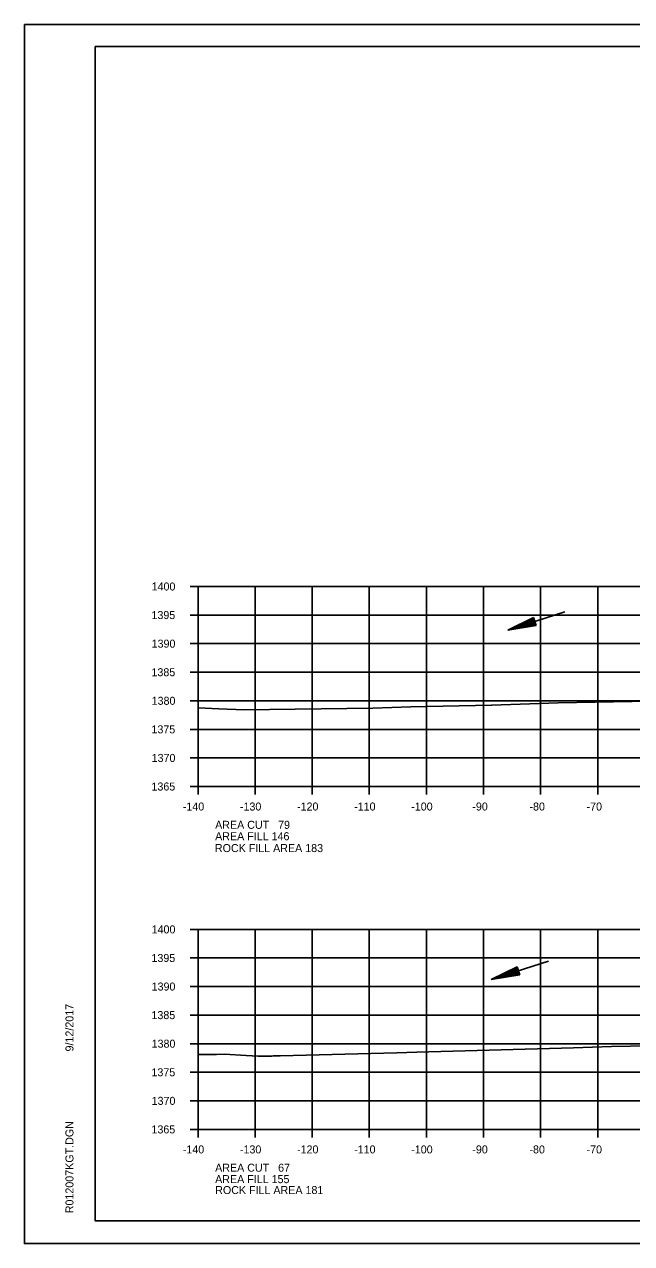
# Model space of a CAD drawing. Extents: x 1374311 to 1383814, y 384102 to 406278.
# Drawn here: x 1382469.7 to 1382576, y 397318.2 to 397531.6 of the extents above; entities that cross this region are included whole.
import ezdxf

# ---------------------------------------------------------------- set-up
doc = ezdxf.new("R2010")
doc.units = 0
for name, color, linetype in [('R_Axis', 7, 'Continuous'), ('R_Axis Annot', 7, 'Continuous'), ('R_Border', 7, 'Continuous'), ('R_Draft', 7, 'Continuous'), ('R_Exist Surface', 7, 'Continuous'), ('R_Fin Surface', 7, 'Continuous'), ('R_Grid', 7, 'Continuous'), ('R_No Plot', 7, 'Continuous'), ('R_Water', 7, 'Continuous')]:
    doc.layers.add(name, color=color, linetype=linetype)

msp = doc.modelspace()

# ---------------------------------------------------------------- linework, layer by layer
at = {"layer": 'R_Axis'}
for p, q in [((1382498.67, 397433.22), (1382500.07, 397433.22)), ((1382500.07, 397398.22), (1382500.07, 397433.22)), ((1382498.67, 397428.22), (1382500.07, 397428.22)), ((1382498.67, 397423.22), (1382500.07, 397423.22)), ((1382498.67, 397418.22), (1382500.07, 397418.22)), ((1382498.67, 397413.22), (1382500.07, 397413.22)), ((1382498.67, 397408.22), (1382500.07, 397408.22)), ((1382498.67, 397403.22), (1382500.07, 397403.22)), ((1382498.67, 397398.22), (1382500.07, 397398.22)), ((1382500.07, 397398.22), (1382780.07, 397398.22)), ((1382500.07, 397396.82), (1382500.07, 397398.22)), ((1382510.07, 397396.82), (1382510.07, 397398.22)), ((1382520.07, 397396.82), (1382520.07, 397398.22)), ((1382530.07, 397396.82), (1382530.07, 397398.22)), ((1382540.07, 397396.82), (1382540.07, 397398.22)), ((1382550.07, 397396.82), (1382550.07, 397398.22)), ((1382560.07, 397396.82), (1382560.07, 397398.22)), ((1382570.07, 397396.82), (1382570.07, 397398.22)), ((1382498.67, 397373.22), (1382500.07, 397373.22)), ((1382500.07, 397338.22), (1382500.07, 397373.22)), ((1382498.67, 397368.22), (1382500.07, 397368.22)), ((1382498.67, 397363.22), (1382500.07, 397363.22)), ((1382498.67, 397358.22), (1382500.07, 397358.22)), ((1382498.67, 397353.22), (1382500.07, 397353.22)), ((1382498.67, 397348.22), (1382500.07, 397348.22)), ((1382498.67, 397343.22), (1382500.07, 397343.22)), ((1382498.67, 397338.22), (1382500.07, 397338.22)), ((1382500.07, 397338.22), (1382780.07, 397338.22)), ((1382500.07, 397336.82), (1382500.07, 397338.22)), ((1382510.07, 397336.82), (1382510.07, 397338.22)), ((1382520.07, 397336.82), (1382520.07, 397338.22)), ((1382530.07, 397336.82), (1382530.07, 397338.22)), ((1382540.07, 397336.82), (1382540.07, 397338.22)), ((1382550.07, 397336.82), (1382550.07, 397338.22)), ((1382560.07, 397336.82), (1382560.07, 397338.22)), ((1382570.07, 397336.82), (1382570.07, 397338.22))]:
    msp.add_line(p, q, dxfattribs=at)
at = {"layer": 'R_Border'}
for p, q in [((1382482.07, 397527.68), (1382798.25, 397527.68)), ((1382482.07, 397322.22), (1382482.07, 397527.68)), ((1382482.07, 397322.22), (1382482.07, 397322.22)), ((1382798.25, 397322.22), (1382482.07, 397322.22))]:
    msp.add_line(p, q, dxfattribs=at)
at = {"layer": 'R_Draft'}
for p, q in [((1382558.82, 397427.81), (1382554.3, 397425.56)), ((1382558.86, 397427.7), (1382555.09, 397425.82)), ((1382558.9, 397427.57), (1382555.91, 397426.08)), ((1382559.2, 397426.63), (1382555.91, 397426.08)), ((1382558.94, 397427.46), (1382556.7, 397426.34)), ((1382559.17, 397426.75), (1382556.7, 397426.34)), ((1382558.98, 397427.33), (1382557.51, 397426.6)), ((1382559.13, 397426.87), (1382557.51, 397426.6)), ((1382559.02, 397427.21), (1382558.3, 397426.86)), ((1382559.09, 397426.99), (1382558.3, 397426.86)), ((1382559.28, 397426.39), (1382558.82, 397427.81)), ((1382559.28, 397426.39), (1382554.3, 397425.56)), ((1382559.24, 397426.51), (1382555.09, 397425.82)), ((1382555.95, 397366.68), (1382551.42, 397364.43)), ((1382556.41, 397365.25), (1382551.42, 397364.43)), ((1382555.99, 397366.56), (1382552.22, 397364.68)), ((1382556.37, 397365.37), (1382552.22, 397364.68)), ((1382556.03, 397366.44), (1382553.04, 397364.95)), ((1382556.33, 397365.49), (1382553.04, 397364.95)), ((1382556.07, 397366.32), (1382553.83, 397365.2)), ((1382556.29, 397365.61), (1382553.83, 397365.2)), ((1382556.1, 397366.2), (1382554.63, 397365.47)), ((1382556.25, 397365.74), (1382554.63, 397365.47)), ((1382556.14, 397366.08), (1382555.43, 397365.72)), ((1382556.22, 397365.86), (1382555.43, 397365.72)), ((1382556.41, 397365.25), (1382555.95, 397366.68))]:
    msp.add_line(p, q, dxfattribs=at)
at = {"layer": 'R_Exist Surface'}
for points in [[(1382500.07, 397412), (1382503.71, 397411.82), (1382508.17, 397411.61), (1382517.09, 397411.77), (1382530.69, 397411.93), (1382537.35, 397412.14), (1382551.47, 397412.47), (1382551.53, 397412.47), (1382563.13, 397412.86), (1382582.55, 397413.22)], [(1382500.07, 397351.3), (1382503.29, 397351.32), (1382504.71, 397351.37), (1382508.53, 397351.16), (1382510.62, 397351.05), (1382513, 397351.06), (1382513.25, 397351.08), (1382514.17, 397351.08), (1382514.45, 397351.08), (1382534.9, 397351.6), (1382538.39, 397351.71), (1382565.85, 397352.51), (1382572.48, 397352.73), (1382582.28, 397352.91)]]:
    msp.add_lwpolyline(points, dxfattribs=at)
at = {"layer": 'R_Grid'}
for p, q in [((1382500.07, 397433.22), (1382780.07, 397433.22)), ((1382500.07, 397398.22), (1382500.07, 397433.22)), ((1382510.07, 397398.22), (1382510.07, 397433.22)), ((1382520.07, 397398.22), (1382520.07, 397433.22)), ((1382530.07, 397398.22), (1382530.07, 397433.22)), ((1382540.07, 397398.22), (1382540.07, 397433.22)), ((1382550.07, 397398.22), (1382550.07, 397433.22)), ((1382560.07, 397398.22), (1382560.07, 397433.22)), ((1382570.07, 397398.22), (1382570.07, 397433.22)), ((1382500.07, 397428.22), (1382780.07, 397428.22)), ((1382500.07, 397423.22), (1382780.07, 397423.22)), ((1382500.07, 397418.22), (1382780.07, 397418.22)), ((1382500.07, 397413.22), (1382780.07, 397413.22)), ((1382500.07, 397408.22), (1382780.07, 397408.22)), ((1382500.07, 397403.22), (1382780.07, 397403.22)), ((1382500.07, 397398.22), (1382780.07, 397398.22)), ((1382500.07, 397373.22), (1382780.07, 397373.22)), ((1382500.07, 397338.22), (1382500.07, 397373.22)), ((1382510.07, 397338.22), (1382510.07, 397373.22)), ((1382520.07, 397338.22), (1382520.07, 397373.22)), ((1382530.07, 397338.22), (1382530.07, 397373.22)), ((1382540.07, 397338.22), (1382540.07, 397373.22)), ((1382550.07, 397338.22), (1382550.07, 397373.22)), ((1382560.07, 397338.22), (1382560.07, 397373.22)), ((1382570.07, 397338.22), (1382570.07, 397373.22)), ((1382500.07, 397368.22), (1382780.07, 397368.22)), ((1382500.07, 397363.22), (1382780.07, 397363.22)), ((1382500.07, 397358.22), (1382780.07, 397358.22)), ((1382500.07, 397353.22), (1382780.07, 397353.22)), ((1382500.07, 397348.22), (1382780.07, 397348.22)), ((1382500.07, 397343.22), (1382780.07, 397343.22)), ((1382500.07, 397338.22), (1382780.07, 397338.22))]:
    msp.add_line(p, q, dxfattribs=at)
at = {"layer": 'R_No Plot'}
for p, q in [((1382469.67, 397531.58), (1382803, 397531.58)), ((1382469.67, 397318.24), (1382803, 397318.24))]:
    msp.add_line(p, q, dxfattribs=at)
for points in [[(1382469.66, 397531.58), (1382803, 397531.58), (1382803, 397318.24), (1382469.66, 397318.24)], [(1382715.99, 397527.68), (1382715.99, 397517.8), (1382751.72, 397517.8), (1382751.72, 397514.88), (1382774.92, 397514.88), (1382774.92, 397490.55), (1382798.25, 397490.55), (1382798.25, 397322.22), (1382482.07, 397322.22), (1382482.07, 397527.68)]]:
    msp.add_lwpolyline(points, close=True, dxfattribs=at)
at = {"layer": 'R_Water'}
for p, q in [((1382564.29, 397428.8), (1382554.3, 397425.56)), ((1382561.42, 397367.67), (1382551.42, 397364.43))]:
    msp.add_line(p, q, dxfattribs=at)

# ---------------------------------------------------------------- texts
at = {"layer": 'R_Axis Annot'}
for s, p in [('1400', (1382491.95, 397432.52)), ('1395', (1382491.92, 397427.52)), ('1390', (1382491.95, 397422.52)), ('1385', (1382491.92, 397417.52)), ('1380', (1382491.95, 397412.52)), ('1375', (1382491.92, 397407.52)), ('1370', (1382491.95, 397402.52)), ('1365', (1382491.92, 397397.52)), ('-140', (1382497.41, 397394.02)), ('-130', (1382507.41, 397394.02)), ('-120', (1382517.41, 397394.02)), ('-110', (1382527.41, 397394.02)), ('-100', (1382537.41, 397394.02)), ('-90', (1382548.11, 397394.02)), ('-80', (1382558.11, 397394.02)), ('-70', (1382568.11, 397394.02)), ('AREA CUT   79', (1382503.07, 397390.82)), ('AREA FILL 146', (1382503.07, 397388.82)), ('1400', (1382491.95, 397372.52)), ('1395', (1382491.92, 397367.52)), ('1390', (1382491.95, 397362.52)), ('1385', (1382491.92, 397357.52)), ('1380', (1382491.95, 397352.52)), ('1375', (1382491.92, 397347.52)), ('1370', (1382491.95, 397342.52)), ('1365', (1382491.92, 397337.52)), ('-140', (1382497.41, 397334.02)), ('-130', (1382507.41, 397334.02)), ('-120', (1382517.41, 397334.02)), ('-110', (1382527.41, 397334.02)), ('-100', (1382537.41, 397334.02)), ('-90', (1382548.11, 397334.02)), ('-80', (1382558.11, 397334.02)), ('-70', (1382568.11, 397334.02)), ('AREA CUT   67', (1382503.07, 397330.82)), ('AREA FILL 155', (1382503.07, 397328.82))]:
    msp.add_text(s, height=1.4, dxfattribs=at).set_placement(p)
at = {"layer": 'R_Border'}
for s, p in [('9/12/2017', (1382478.26, 397351.86)), ('R012007KGT.DGN', (1382478.26, 397323.55))]:
    msp.add_text(s, height=1.4, rotation=90, dxfattribs=at).set_placement(p)
at = {"layer": 'R_Fin Surface'}
for s, p in [('ROCK FILL AREA 183', (1382503.03, 397386.75)), ('ROCK FILL AREA 181', (1382503.08, 397326.91))]:
    msp.add_text(s, height=1.4, dxfattribs=at).set_placement(p)

doc.saveas('drawing.dxf')
